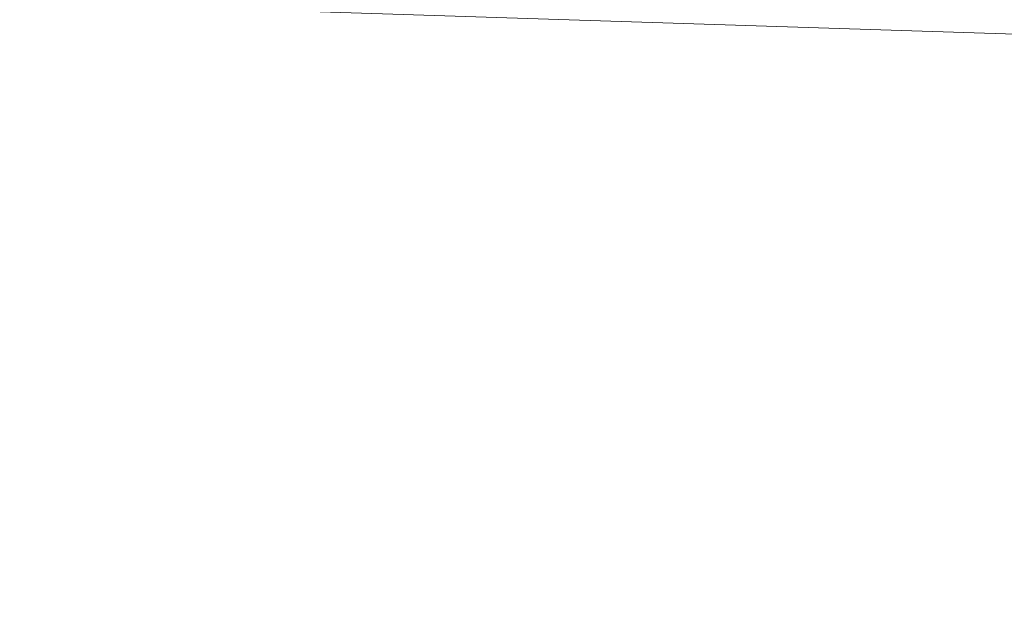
# Model space of a CAD drawing. Header units: millimetres. Extents: x -430348 to -225823, y -86243 to 5084.
# Tile 528 of 656: x -362921 to -362430, y -63005 to -62711. Entities that reach past the tile are written whole.
import ezdxf

# ---------------------------------------------------------------- set-up
doc = ezdxf.new("R2010")
doc.units = ezdxf.units.MM
doc.layers.add('A-ROOF', color=132, linetype='Continuous', lineweight=9)

msp = doc.modelspace()

# ---------------------------------------------------------------- meshes
at = {"layer": 'A-ROOF'}
mesh = msp.add_polyface(dxfattribs=at)
corners = [(-378209.99, -62209.02, 64150.89), (-374561.59, -58788.71, 66720.09), (-372358.16, -58859.81, 66720.09), (-372379.31, -59515.32, 66243.59), (-371458.83, -59515.32, 66265.15), (-371438.64, -58889.48, 66720.09), (-360001.21, -59258.55, 66720.09), (-360001.21, -59911.89, 66245.66), (-359143.46, -59956.84, 66233.12), (-359108.38, -59287.36, 66720.09), (-356953.13, -59356.91, 66720.09), (-353532.82, -63005.32, 64150.89)]
mesh.append_faces([[corners[k] for k in face] for face in [(3, 0, 1, 2)]], dxfattribs={"vtx0": -1})
mesh.append_faces([[corners[k] for k in face] for face in [(0, 3, 4, 7)]], dxfattribs={"vtx0": -1, "vtx2": -1, "vtx3": -1})
mesh.append_faces([[corners[k] for k in face] for face in [(10, 11, 8, 9)]], dxfattribs={"vtx1": -1})
mesh.append_faces([[corners[k] for k in face] for face in [(7, 8, 11, 0)]], dxfattribs={"vtx1": -1, "vtx3": -1})
mesh.append_faces([[corners[k] for k in face] for face in [(4, 5, 6, 7)]], dxfattribs={"vtx3": -1})
mesh = msp.add_polyface(dxfattribs=at)
corners = [(-374561.59, -58788.71, 66843.7), (-378209.99, -62209.02, 64274.5), (-353532.82, -63005.32, 64274.5), (-356953.13, -59356.91, 66843.7), (-359108.38, -59287.36, 66843.7), (-359143.46, -59956.84, 66356.72), (-360001.21, -59911.89, 66369.27), (-360001.21, -59258.55, 66843.7), (-371438.64, -58889.48, 66843.7), (-371458.83, -59515.32, 66388.76), (-372379.31, -59515.32, 66367.19), (-372358.16, -58859.81, 66843.7)]
mesh.append_faces([[corners[k] for k in face] for face in [(5, 2, 3, 4)]], dxfattribs={"vtx0": -1})
mesh.append_faces([[corners[k] for k in face] for face in [(2, 5, 6, 1)]], dxfattribs={"vtx0": -1, "vtx2": -1})
mesh.append_faces([[corners[k] for k in face] for face in [(0, 1, 10, 11)]], dxfattribs={"vtx1": -1})
mesh.append_faces([[corners[k] for k in face] for face in [(9, 10, 1, 6)]], dxfattribs={"vtx1": -1, "vtx2": -1, "vtx3": -1})
mesh.append_faces([[corners[k] for k in face] for face in [(7, 8, 9, 6)]], dxfattribs={"vtx2": -1})
mesh = msp.add_polyface(dxfattribs=at)
corners = [(-353532.82, -63005.32, 64274.5), (-378209.99, -62209.02, 64274.5), (-378209.99, -62209.02, 64150.89), (-353532.82, -63005.32, 64150.89)]
mesh.append_faces([[corners[k] for k in face] for face in [(1, 2, 3, 0)]])

doc.saveas('drawing.dxf')
